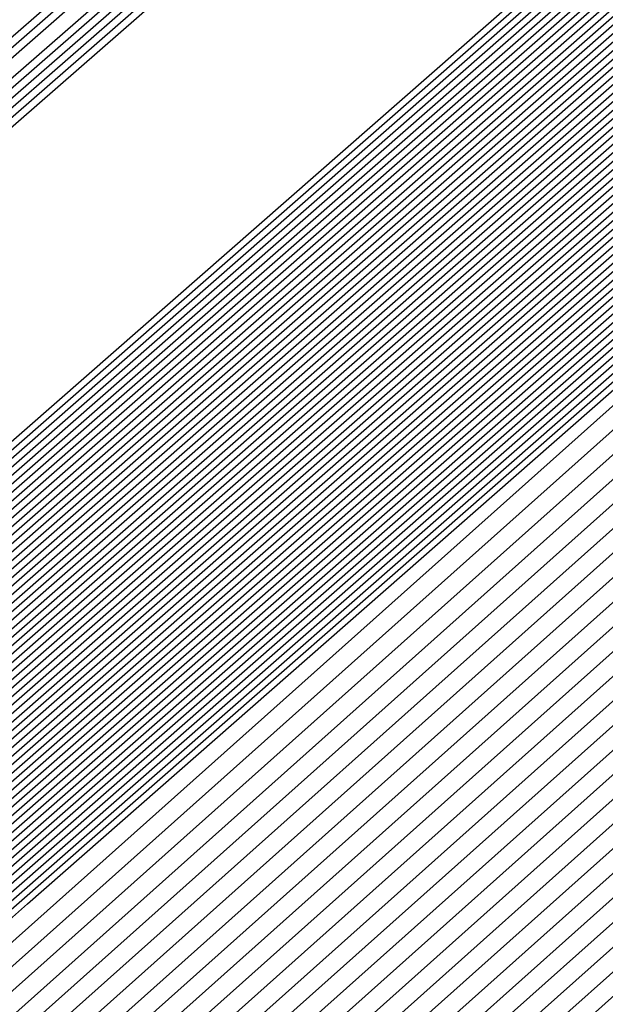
# Model space of a CAD drawing. Extents: x 3249832 to 3255657, y 13789405 to 13793316.
# Tile 851 of 1056: x 3253209.9191 to 3253209.9869, y 13791258.7826 to 13791258.8965. Entities that reach past the tile are written whole.
import ezdxf

# ---------------------------------------------------------------- set-up
doc = ezdxf.new("R2010")
doc.units = 0
doc.header["$LTSCALE"] = 100
doc.header["$MEASUREMENT"] = 0
for name, color, linetype in [('GRATIO_03231_CON', 1, 'CONTINUOUS'), ('GRATIO_0323_ICON', 1, 'CONTINUOUS'), ('TARGETS_EAST', 7, 'CONTINUOUS')]:
    doc.layers.add(name, color=color, linetype=linetype)

# ---------------------------------------------------------------- blocks, each defined once
blk = doc.blocks.new('Gratio_032316_contours')
at = {"layer": 'GRATIO_03231_CON', "color": 1, "linetype": 'Continuous', "flags": 128}
for points in [[(3253179.55027, 13791232.39503), (3253186.87441, 13791238.77001), (3253201.4775, 13791251.51898), (3253219.20823, 13791267.00714), (3253234.45763, 13791280.32933), (3253243.00028, 13791287.79153), (3253246.14511, 13791290.5444), (3253246.5846, 13791290.94974), (3253247.02187, 13791291.379), (3253250.20254, 13791294.24212), (3253258.88285, 13791301.95866), (3253274.44262, 13791315.73867), (3253292.7559, 13791331.95413), (3253308.32028, 13791345.76753)], [(3253180.16544, 13791232.93802), (3253187.28488, 13791239.13155), (3253201.72516, 13791251.73678), (3253219.33902, 13791267.12228), (3253234.51314, 13791280.37862), (3253243.01644, 13791287.80647), (3253246.14668, 13791290.54676), (3253246.58389, 13791290.95054), (3253247.01645, 13791291.37639), (3253250.16633, 13791294.21318), (3253258.7639, 13791301.85732), (3253274.17605, 13791315.50724), (3253292.31584, 13791331.56933), (3253307.73285, 13791345.25198)], [(3253180.78061, 13791233.481), (3253187.69534, 13791239.49309), (3253201.97282, 13791251.95458), (3253219.46981, 13791267.23741), (3253234.56866, 13791280.42791), (3253243.03259, 13791287.8214), (3253246.14825, 13791290.54912), (3253246.58317, 13791290.95133), (3253247.01103, 13791291.37378), (3253250.13013, 13791294.18424), (3253258.64495, 13791301.75599), (3253273.90947, 13791315.27582), (3253291.87577, 13791331.18453), (3253307.14542, 13791344.73643)]]:
    blk.add_lwpolyline(points, dxfattribs=at)
at = {"layer": 'GRATIO_03231_CON', "color": 5, "linetype": 'Continuous', "flags": 128}
for points in [[(3253178.31993, 13791231.30905), (3253186.05349, 13791238.04694), (3253200.98218, 13791251.08338), (3253218.94665, 13791266.77688), (3253234.34659, 13791280.23075), (3253242.96798, 13791287.76167), (3253246.14197, 13791290.53967), (3253246.58603, 13791290.94815), (3253247.02107, 13791291.37394), (3253250.18182, 13791294.2177), (3253258.80647, 13791301.88356), (3253274.26937, 13791315.56557), (3253292.48955, 13791331.61762), (3253308.02221, 13791345.18354)], [(3253177.70476, 13791230.76607), (3253185.64303, 13791237.6854), (3253200.73452, 13791250.86558), (3253218.81586, 13791266.66175), (3253234.29107, 13791280.18146), (3253242.95182, 13791287.74673), (3253246.1404, 13791290.53731), (3253246.58674, 13791290.94735), (3253247.01436, 13791291.36584), (3253250.12102, 13791294.16091), (3253258.59804, 13791301.69555), (3253273.79626, 13791315.14336), (3253291.70456, 13791330.92064), (3253306.97134, 13791344.25434)], [(3253177.08958, 13791230.22308), (3253185.23257, 13791237.32386), (3253200.48686, 13791250.64779), (3253218.68507, 13791266.54661), (3253234.23556, 13791280.13216), (3253242.93567, 13791287.7318), (3253246.13883, 13791290.53495), (3253246.58745, 13791290.94656), (3253247.00766, 13791291.35773), (3253250.06022, 13791294.10413), (3253258.38961, 13791301.50754), (3253273.32314, 13791314.72115), (3253290.91956, 13791330.22366), (3253305.92046, 13791343.32515)], [(3253176.47441, 13791229.68009), (3253184.82211, 13791236.96232), (3253200.23919, 13791250.42999), (3253218.55428, 13791266.43148), (3253234.18004, 13791280.08287), (3253242.91952, 13791287.71687), (3253246.13725, 13791290.53258), (3253246.58817, 13791290.94576), (3253247.00095, 13791291.34963), (3253249.99942, 13791294.04734), (3253258.18118, 13791301.31953), (3253272.85003, 13791314.29894), (3253290.13456, 13791329.52668), (3253304.86958, 13791342.39595)], [(3253175.24407, 13791228.59412), (3253184.00119, 13791236.23925), (3253199.74387, 13791249.99439), (3253218.2927, 13791266.20121), (3253234.069, 13791279.98429), (3253242.88721, 13791287.687), (3253246.13411, 13791290.52786), (3253246.58959, 13791290.94417), (3253246.98754, 13791291.33342), (3253249.87782, 13791293.93376), (3253257.76432, 13791300.94351), (3253271.9038, 13791313.45451), (3253288.56457, 13791328.13272), (3253302.76783, 13791340.53756)], [(3253196.57706, 13791247.03615), (3253203.47105, 13791253.1938), (3253218.75951, 13791266.60126), (3253234.06971, 13791279.98413), (3253242.88772, 13791287.68662), (3253246.13462, 13791290.52731), (3253246.59031, 13791290.94338), (3253246.98083, 13791291.32532), (3253249.81702, 13791293.87697), (3253257.55589, 13791300.7555), (3253271.43068, 13791313.0323), (3253287.77957, 13791327.43574), (3253301.71695, 13791339.60837)], [(3253196.71057, 13791247.15254), (3253203.58621, 13791253.29381), (3253218.83398, 13791266.66558), (3253234.10345, 13791280.01283), (3253242.89801, 13791287.6948), (3253246.13636, 13791290.52784), (3253246.59102, 13791290.94258), (3253246.97413, 13791291.31721), (3253249.75622, 13791293.82018), (3253257.34746, 13791300.56749), (3253270.95757, 13791312.61009), (3253286.99457, 13791326.73875), (3253300.66608, 13791338.67918)], [(3253196.84408, 13791247.26894), (3253203.70137, 13791253.39382), (3253218.90845, 13791266.7299), (3253234.13718, 13791280.04153), (3253242.9083, 13791287.70297), (3253246.13809, 13791290.52836), (3253246.59174, 13791290.94178), (3253246.96742, 13791291.30911), (3253249.69542, 13791293.76339), (3253257.13903, 13791300.37948), (3253270.48445, 13791312.18788), (3253286.20957, 13791326.04177), (3253299.6152, 13791337.74998)], [(3253197.11109, 13791247.50174), (3253203.93169, 13791253.59384), (3253219.0574, 13791266.85855), (3253234.20465, 13791280.09892), (3253242.92888, 13791287.71932), (3253246.14156, 13791290.52941), (3253246.59316, 13791290.94019), (3253246.95401, 13791291.2929), (3253249.57383, 13791293.64981), (3253256.72217, 13791300.00346), (3253269.53822, 13791311.34346), (3253284.63958, 13791324.64781), (3253297.51345, 13791335.89159)], [(3253197.2446, 13791247.61813), (3253204.04685, 13791253.69384), (3253219.13187, 13791266.92287), (3253234.23839, 13791280.12762), (3253242.93918, 13791287.72749), (3253246.1433, 13791290.52994), (3253246.59388, 13791290.9394), (3253246.9473, 13791291.28479), (3253249.51303, 13791293.59302), (3253256.51374, 13791299.81545), (3253269.06511, 13791310.92125), (3253283.85458, 13791323.95083), (3253296.46257, 13791334.9624)], [(3253197.37811, 13791247.73453), (3253204.16201, 13791253.79385), (3253219.20635, 13791266.98719), (3253234.27212, 13791280.15631), (3253242.94947, 13791287.73567), (3253246.14503, 13791290.53046), (3253246.59459, 13791290.9386), (3253246.9406, 13791291.27669), (3253249.45223, 13791293.53623), (3253256.30531, 13791299.62744), (3253268.59199, 13791310.49904), (3253283.06958, 13791323.25385), (3253295.41169, 13791334.0332)], [(3253197.51162, 13791247.85093), (3253204.27717, 13791253.89386), (3253219.28082, 13791267.05151), (3253234.30586, 13791280.18501), (3253242.95976, 13791287.74384), (3253246.14676, 13791290.53099), (3253246.5953, 13791290.9378), (3253246.93389, 13791291.26859), (3253249.39143, 13791293.47944), (3253256.09688, 13791299.43942), (3253268.11888, 13791310.07683), (3253282.28459, 13791322.55687), (3253294.36082, 13791333.10401)], [(3253197.77863, 13791248.08372), (3253204.50749, 13791254.09388), (3253219.42977, 13791267.18016), (3253234.37333, 13791280.2424), (3253242.98034, 13791287.76019), (3253246.15023, 13791290.53204), (3253246.59673, 13791290.93621), (3253246.92048, 13791291.25238), (3253249.26983, 13791293.36586), (3253255.68002, 13791299.0634), (3253267.17265, 13791309.2324), (3253280.71459, 13791321.16291), (3253292.25906, 13791331.24562), (3253298.86322, 13791336.86351)], [(3253197.91214, 13791248.20012), (3253204.62265, 13791254.19388), (3253219.50424, 13791267.24448), (3253234.40706, 13791280.2711), (3253242.99064, 13791287.76837), (3253246.15197, 13791290.53257), (3253246.59744, 13791290.93542), (3253246.91378, 13791291.24427), (3253249.20903, 13791293.30907), (3253255.47159, 13791298.87539), (3253266.69953, 13791308.81019), (3253279.9296, 13791320.46593), (3253291.20819, 13791330.31643), (3253297.66843, 13791335.81202)], [(3253198.04565, 13791248.31651), (3253204.73781, 13791254.29389), (3253219.57872, 13791267.3088), (3253234.4408, 13791280.2998), (3253243.00093, 13791287.77654), (3253246.1537, 13791290.53309), (3253246.59816, 13791290.93462), (3253246.90707, 13791291.23617), (3253249.14823, 13791293.25228), (3253255.26316, 13791298.68738), (3253266.22642, 13791308.38798), (3253279.1446, 13791319.76895), (3253290.15731, 13791329.38723), (3253296.47364, 13791334.76054)], [(3253198.17916, 13791248.43291), (3253204.85297, 13791254.3939), (3253219.65319, 13791267.37312), (3253234.47453, 13791280.32849), (3253243.01122, 13791287.78471), (3253246.15544, 13791290.53362), (3253246.59887, 13791290.93382), (3253246.90036, 13791291.22806), (3253249.08743, 13791293.19549), (3253255.05473, 13791298.49937), (3253265.7533, 13791307.96577), (3253278.3596, 13791319.07197), (3253289.10643, 13791328.45804), (3253295.27885, 13791333.70905)], [(3253198.44617, 13791248.6657), (3253205.08329, 13791254.59392), (3253219.80214, 13791267.50177), (3253234.542, 13791280.38589), (3253243.0318, 13791287.80106), (3253246.15891, 13791290.53467), (3253246.6003, 13791290.93223), (3253246.88695, 13791291.21186), (3253248.96583, 13791293.08191), (3253254.63787, 13791298.12335), (3253264.80707, 13791307.12135), (3253276.7896, 13791317.678), (3253287.00468, 13791326.59965), (3253292.88927, 13791331.60608), (3253295.95133, 13791334.07094)], [(3253198.57968, 13791248.7821), (3253205.19845, 13791254.69392), (3253219.87661, 13791267.56609), (3253234.57574, 13791280.41459), (3253243.04209, 13791287.80924), (3253246.16064, 13791290.53519), (3253246.60101, 13791290.93144), (3253246.88025, 13791291.20375), (3253248.90503, 13791293.02512), (3253254.42944, 13791297.93534), (3253264.33396, 13791306.69914), (3253276.00461, 13791316.98102), (3253285.9538, 13791325.67045), (3253291.69448, 13791330.55459), (3253294.7416, 13791333.01142)], [(3253198.71319, 13791248.8985), (3253205.31361, 13791254.79393), (3253219.95108, 13791267.63041), (3253234.60947, 13791280.44328), (3253243.05239, 13791287.81741), (3253246.16237, 13791290.53572), (3253246.60172, 13791290.93064), (3253246.87354, 13791291.19565), (3253248.84423, 13791292.96834), (3253254.22101, 13791297.74733), (3253263.86084, 13791306.27693), (3253275.21961, 13791316.28404), (3253284.90293, 13791324.74126), (3253290.49969, 13791329.50311), (3253293.53187, 13791331.9519)], [(3253198.8467, 13791249.0149), (3253205.42877, 13791254.89394), (3253220.02556, 13791267.69473), (3253234.64321, 13791280.47198), (3253243.06268, 13791287.82558), (3253246.16411, 13791290.53624), (3253246.60244, 13791290.92984), (3253246.86684, 13791291.18754), (3253248.78343, 13791292.91155), (3253254.01258, 13791297.55932), (3253263.38773, 13791305.85472), (3253274.43461, 13791315.58706), (3253283.85205, 13791323.81207), (3253289.3049, 13791328.45162), (3253292.32214, 13791330.89237), (3253295.39879, 13791333.38715)], [(3253199.11371, 13791249.24769), (3253205.65909, 13791255.09396), (3253220.17451, 13791267.82338), (3253234.71068, 13791280.52937), (3253243.08326, 13791287.84193), (3253246.16758, 13791290.53729), (3253246.60386, 13791290.92825), (3253246.85342, 13791291.17133), (3253248.66183, 13791292.79797), (3253253.59572, 13791297.1833), (3253262.4415, 13791305.01029), (3253272.86462, 13791314.1931), (3253281.7503, 13791321.95368), (3253286.91532, 13791326.34865), (3253289.90268, 13791328.77333), (3253293.18693, 13791331.45768)], [(3253199.24722, 13791249.36409), (3253205.77425, 13791255.19397), (3253220.24898, 13791267.8877), (3253234.74441, 13791280.55807), (3253243.09355, 13791287.85011), (3253246.16931, 13791290.53782), (3253246.60458, 13791290.92746), (3253246.84672, 13791291.16323), (3253248.60103, 13791292.74118), (3253253.38729, 13791296.99529), (3253261.96839, 13791304.58808), (3253272.07962, 13791313.49612), (3253280.69942, 13791321.02448), (3253285.72053, 13791325.29717), (3253288.69295, 13791327.71381), (3253292.081, 13791330.49295), (3253297.61917, 13791335.1971)], [(3253199.38073, 13791249.48048), (3253205.88941, 13791255.29397), (3253220.32345, 13791267.95202), (3253234.77815, 13791280.58677), (3253243.10385, 13791287.85828), (3253246.17105, 13791290.53834), (3253246.60529, 13791290.92666), (3253246.84001, 13791291.15513), (3253248.54023, 13791292.68439), (3253253.17886, 13791296.80728), (3253261.49527, 13791304.16587), (3253271.29462, 13791312.79914), (3253279.64854, 13791320.09529), (3253284.52574, 13791324.24568), (3253287.48322, 13791326.65429), (3253290.97507, 13791329.52822), (3253296.71525, 13791334.41022)], [(3253199.51424, 13791249.59688), (3253206.00457, 13791255.39398), (3253220.39793, 13791268.01634), (3253234.81188, 13791280.61546), (3253243.11414, 13791287.86646), (3253246.17278, 13791290.53887), (3253246.606, 13791290.92586), (3253246.83331, 13791291.14702), (3253248.47943, 13791292.6276), (3253252.97044, 13791296.61927), (3253261.02215, 13791303.74366), (3253270.50962, 13791312.10216), (3253278.59767, 13791319.16609), (3253283.33095, 13791323.1942), (3253286.27349, 13791325.59476), (3253289.86914, 13791328.56348), (3253295.81132, 13791333.62334)], [(3253199.78125, 13791249.82967), (3253206.23489, 13791255.594), (3253220.54687, 13791268.14499), (3253234.87935, 13791280.67286), (3253243.13472, 13791287.8828), (3253246.17625, 13791290.53992), (3253246.60743, 13791290.92427), (3253246.8199, 13791291.13081), (3253248.35784, 13791292.51402), (3253252.55358, 13791296.24325), (3253260.07593, 13791302.89924), (3253268.93963, 13791310.70819), (3253276.49591, 13791317.3077), (3253280.94137, 13791321.09123), (3253283.85403, 13791323.47572), (3253287.65728, 13791326.63402), (3253294.00347, 13791332.04958)], [(3253199.91476, 13791249.94607), (3253206.35005, 13791255.69401), (3253220.62135, 13791268.20931), (3253234.91309, 13791280.70156), (3253243.14501, 13791287.89098), (3253246.17798, 13791290.54045), (3253246.60814, 13791290.92348), (3253246.81319, 13791291.12271), (3253248.29704, 13791292.45723), (3253252.34515, 13791296.05524), (3253259.60281, 13791302.47703), (3253268.15463, 13791310.01121), (3253275.44504, 13791316.37851), (3253279.74658, 13791320.03974), (3253282.6443, 13791322.4162), (3253286.55135, 13791325.66929), (3253293.09954, 13791331.2627), (3253300.79521, 13791337.86923)], [(3253200.04827, 13791250.06247), (3253206.46521, 13791255.79401), (3253220.69582, 13791268.27363), (3253234.94682, 13791280.73025), (3253243.15531, 13791287.89915), (3253246.17972, 13791290.54097), (3253246.60886, 13791290.92268), (3253246.80649, 13791291.1146), (3253248.23624, 13791292.40044), (3253252.13672, 13791295.86723), (3253259.1297, 13791302.05482), (3253267.36963, 13791309.31423), (3253274.39416, 13791315.44932), (3253278.55179, 13791318.98826), (3253281.43456, 13791321.35667), (3253285.44542, 13791324.70455), (3253292.19561, 13791330.47582), (3253300.12972, 13791337.29016)], [(3253200.18178, 13791250.17887), (3253206.58037, 13791255.89402), (3253220.77029, 13791268.33795), (3253234.98056, 13791280.75895), (3253243.1656, 13791287.90733), (3253246.18145, 13791290.5415), (3253246.60957, 13791290.92188), (3253246.79978, 13791291.1065), (3253248.17544, 13791292.34365), (3253251.92829, 13791295.67922), (3253258.65658, 13791301.63261), (3253266.58464, 13791308.61725), (3253273.34328, 13791314.52012), (3253277.357, 13791317.93677), (3253280.22483, 13791320.29715), (3253284.33949, 13791323.73982), (3253291.29169, 13791329.68894), (3253299.46423, 13791336.71108)], [(3253200.44879, 13791250.41166), (3253206.81069, 13791256.09404), (3253220.91924, 13791268.4666), (3253235.04803, 13791280.81634), (3253243.18618, 13791287.92368), (3253246.18492, 13791290.54255), (3253246.611, 13791290.92029), (3253246.78637, 13791291.09029), (3253248.05384, 13791292.23007), (3253251.51143, 13791295.3032), (3253257.71035, 13791300.78818), (3253265.01464, 13791307.22329), (3253271.24153, 13791312.66173), (3253274.96742, 13791315.8338), (3253277.80537, 13791318.17811), (3253282.12763, 13791321.81036), (3253289.48383, 13791328.11518), (3253298.13324, 13791335.55292)], [(3253200.5823, 13791250.52806), (3253206.92586, 13791256.19405), (3253220.99372, 13791268.53092), (3253235.08176, 13791280.84504), (3253243.19647, 13791287.93185), (3253246.18666, 13791290.54307), (3253246.61171, 13791290.9195), (3253246.77966, 13791291.08219), (3253247.99304, 13791292.17328), (3253251.303, 13791295.11519), (3253257.23724, 13791300.36597), (3253264.22964, 13791306.52631), (3253270.19065, 13791311.73254), (3253273.77263, 13791314.78231), (3253276.59564, 13791317.11859), (3253281.0217, 13791320.84562), (3253288.57991, 13791327.3283), (3253297.46775, 13791334.97385)], [(3253200.71581, 13791250.64445), (3253207.04102, 13791256.29406), (3253221.06819, 13791268.59524), (3253235.1155, 13791280.87374), (3253243.20676, 13791287.94002), (3253246.18839, 13791290.5436), (3253246.61242, 13791290.9187), (3253246.77296, 13791291.07408), (3253247.93224, 13791292.11649), (3253251.09457, 13791294.92718), (3253256.76412, 13791299.94376), (3253263.44465, 13791305.82933), (3253269.13978, 13791310.80334), (3253272.57784, 13791313.73083), (3253275.38591, 13791316.05906), (3253279.91577, 13791319.88089), (3253287.67598, 13791326.54142), (3253296.80226, 13791334.39477)], [(3253200.84932, 13791250.76085), (3253207.15618, 13791256.39406), (3253221.14266, 13791268.65956), (3253235.14923, 13791280.90243), (3253243.21706, 13791287.9482), (3253246.19012, 13791290.54412), (3253246.61314, 13791290.9179), (3253246.76625, 13791291.06598), (3253247.87144, 13791292.0597), (3253250.88614, 13791294.73917), (3253256.29101, 13791299.52155), (3253262.65965, 13791305.13235), (3253268.0889, 13791309.87415), (3253271.38305, 13791312.67934), (3253274.17618, 13791314.99954), (3253278.80984, 13791318.91616), (3253286.77206, 13791325.75454), (3253296.13677, 13791333.81569)], [(3253201.11633, 13791250.99365), (3253207.3865, 13791256.59408), (3253221.29161, 13791268.78821), (3253235.2167, 13791280.95983), (3253243.23764, 13791287.96455), (3253246.19359, 13791290.54517), (3253246.61456, 13791290.91631), (3253246.75284, 13791291.04977), (3253247.74984, 13791291.94612), (3253250.46928, 13791294.36315), (3253255.34478, 13791298.67713), (3253261.08965, 13791303.73839), (3253265.98715, 13791308.01576), (3253268.99347, 13791310.57637), (3253271.75672, 13791312.8805), (3253276.59798, 13791316.9867), (3253284.9642, 13791324.18078), (3253294.80578, 13791332.65754)], [(3253201.24984, 13791251.11004), (3253207.50166, 13791256.69409), (3253221.36608, 13791268.85253), (3253235.25044, 13791280.98852), (3253243.24793, 13791287.97272), (3253246.19533, 13791290.5457), (3253246.61528, 13791290.91552), (3253246.74613, 13791291.04167), (3253247.68904, 13791291.88933), (3253250.26085, 13791294.17514), (3253254.87166, 13791298.25492), (3253260.30466, 13791303.04141), (3253264.93627, 13791307.08657), (3253267.79868, 13791309.52489), (3253270.54699, 13791311.82097), (3253275.49205, 13791316.02196), (3253284.06028, 13791323.3939), (3253294.14029, 13791332.07846)], [(3253201.38335, 13791251.22644), (3253207.61682, 13791256.7941), (3253221.44056, 13791268.91685), (3253235.28417, 13791281.01722), (3253243.25822, 13791287.9809), (3253246.19706, 13791290.54622), (3253246.61599, 13791290.91472), (3253246.73943, 13791291.03356), (3253247.62824, 13791291.83254), (3253250.05242, 13791293.98713), (3253254.39855, 13791297.83271), (3253259.51966, 13791302.34443), (3253263.88539, 13791306.15737), (3253266.60389, 13791308.4734), (3253269.33726, 13791310.76145), (3253274.38613, 13791315.05723), (3253283.15635, 13791322.60702), (3253293.4748, 13791331.49938)], [(3253201.51686, 13791251.34284), (3253207.73198, 13791256.8941), (3253221.51503, 13791268.98117), (3253235.31791, 13791281.04592), (3253243.26852, 13791287.98907), (3253246.1988, 13791290.54675), (3253246.6167, 13791290.91393), (3253246.73272, 13791291.02546), (3253247.56744, 13791291.77576), (3253249.84399, 13791293.79912), (3253253.92543, 13791297.41049), (3253258.73466, 13791301.64744), (3253262.83452, 13791305.22818), (3253265.4091, 13791307.42192), (3253268.12753, 13791309.70193), (3253273.2802, 13791314.0925), (3253282.25242, 13791321.82014), (3253292.80931, 13791330.9203), (3253301.81088, 13791338.63068)], [(3253201.78387, 13791251.57563), (3253207.9623, 13791257.09412), (3253221.66398, 13791269.10982), (3253235.38538, 13791281.10331), (3253243.2891, 13791288.00542), (3253246.20227, 13791290.5478), (3253246.61813, 13791290.91233), (3253246.71931, 13791291.00925), (3253247.44584, 13791291.66218), (3253249.42713, 13791293.4231), (3253252.9792, 13791296.56607), (3253257.16467, 13791300.25348), (3253260.73276, 13791303.36979), (3253263.01952, 13791305.31895), (3253265.70807, 13791307.58288), (3253271.06834, 13791312.16303), (3253280.44457, 13791320.24638), (3253291.47832, 13791329.76215), (3253300.88547, 13791337.82513)], [(3253201.91738, 13791251.69203), (3253208.07746, 13791257.19413), (3253221.73845, 13791269.17414), (3253235.41911, 13791281.13201), (3253243.29939, 13791288.01359), (3253246.204, 13791290.54832), (3253246.61884, 13791290.91154), (3253246.71261, 13791291.00114), (3253247.38504, 13791291.60539), (3253249.2187, 13791293.23509), (3253252.50609, 13791296.14386), (3253256.37967, 13791299.5565), (3253259.68189, 13791302.44059), (3253261.82473, 13791304.26746), (3253264.49834, 13791306.52336), (3253269.96241, 13791311.1983), (3253279.54064, 13791319.4595), (3253290.81283, 13791329.18307), (3253300.42277, 13791337.42236)], [(3253202.05089, 13791251.80842), (3253208.19262, 13791257.29414), (3253221.81293, 13791269.23846), (3253235.45285, 13791281.16071), (3253243.30968, 13791288.02177), (3253246.20573, 13791290.54885), (3253246.61956, 13791290.91074), (3253246.7059, 13791290.99304), (3253247.32424, 13791291.5486), (3253249.01027, 13791293.04708), (3253252.03297, 13791295.72165), (3253255.59467, 13791298.85952), (3253258.63101, 13791301.5114), (3253260.62994, 13791303.21597), (3253263.28861, 13791305.46384), (3253268.85648, 13791310.23357), (3253278.63672, 13791318.67262), (3253290.14734, 13791328.60399), (3253299.96006, 13791337.01958)], [(3253222.18973, 13791268.9562), (3253208.47101, 13791257.20698), (3253202.18439, 13791251.92482), (3253202.18439, 13791251.92482), (3253208.30778, 13791257.39414), (3253221.8874, 13791269.30278)], [(3253222.33685, 13791269.08692), (3253208.70035, 13791257.40813), (3253202.45141, 13791252.15761), (3253202.45141, 13791252.15761), (3253208.5381, 13791257.59416), (3253222.03635, 13791269.43142)], [(3253222.41042, 13791269.15229), (3253208.81502, 13791257.50869), (3253202.58492, 13791252.27401), (3253202.58492, 13791252.27401), (3253208.65326, 13791257.69417), (3253222.11082, 13791269.49575)], [(3253222.48398, 13791269.21765), (3253208.92969, 13791257.60926), (3253202.71843, 13791252.39041), (3253202.71843, 13791252.39041), (3253208.76842, 13791257.79418), (3253222.18529, 13791269.56007)], [(3253222.55754, 13791269.28301), (3253209.04436, 13791257.70983), (3253202.85194, 13791252.50681), (3253202.85193, 13791252.50681), (3253208.88358, 13791257.89419), (3253222.25977, 13791269.62439)], [(3253222.70467, 13791269.41374), (3253209.2737, 13791257.91097), (3253203.11895, 13791252.7396), (3253203.11895, 13791252.7396), (3253209.1139, 13791258.0942), (3253222.40871, 13791269.75304)], [(3253222.77823, 13791269.4791), (3253209.38837, 13791258.01154), (3253203.25246, 13791252.856), (3253203.25246, 13791252.856), (3253209.22906, 13791258.19421), (3253222.48319, 13791269.81736)], [(3253222.8518, 13791269.54447), (3253209.50304, 13791258.11211), (3253203.38597, 13791252.97239), (3253203.38597, 13791252.97239), (3253209.34422, 13791258.29422), (3253222.55766, 13791269.88168)], [(3253222.92536, 13791269.60983), (3253209.61771, 13791258.21268), (3253203.51947, 13791253.08879), (3253203.51947, 13791253.08879), (3253209.45938, 13791258.39423), (3253222.63214, 13791269.946)], [(3253294.55593, 13791331.78482), (3253282.65133, 13791321.30274), (3253268.6032, 13791309.01445), (3253256.6338, 13791298.60027), (3253249.91373, 13791292.81609), (3253247.40711, 13791290.71997), (3253247.02638, 13791290.44557), (3253246.62867, 13791290.09727), (3253243.8498, 13791287.66252), (3253236.27025, 13791281.09954), (3253223.07249, 13791269.74056), (3253209.84706, 13791258.41382), (3253203.78649, 13791253.32159), (3253203.78649, 13791253.32159), (3253209.68971, 13791258.59423), (3253222.78114, 13791270.07458), (3253235.89161, 13791281.53353), (3253243.79641, 13791288.43297), (3253249.04881, 13791292.99861), (3253256.14655, 13791299.14707), (3253268.13516, 13791309.52901), (3253282.25127, 13791321.73092), (3253294.2793, 13791332.07331)], [(3253294.30341, 13791331.56698), (3253282.46184, 13791321.1404), (3253268.48808, 13791308.91717), (3253256.58203, 13791298.55815), (3253249.89752, 13791292.80461), (3253247.40414, 13791290.71961), (3253247.02543, 13791290.44664), (3253246.629, 13791290.09938), (3253243.85878, 13791287.67218), (3253236.30279, 13791281.1296), (3253223.14605, 13791269.80592), (3253209.96173, 13791258.51439), (3253203.92, 13791253.43798), (3253203.92, 13791253.43798), (3253209.80487, 13791258.69424), (3253222.85565, 13791270.13885), (3253235.92547, 13791281.56208), (3253243.80512, 13791288.43921), (3253249.03601, 13791292.98573), (3253256.09723, 13791299.1022), (3253268.02248, 13791309.42905), (3253282.06389, 13791321.56632), (3253294.02824, 13791331.85395)], [(3253294.05089, 13791331.34915), (3253282.27235, 13791320.97806), (3253268.37296, 13791308.8199), (3253256.53026, 13791298.51602), (3253249.8813, 13791292.79314), (3253247.40117, 13791290.71925), (3253247.02448, 13791290.44772), (3253246.62933, 13791290.10149), (3253243.86776, 13791287.68184), (3253236.33533, 13791281.15966), (3253223.21961, 13791269.87129), (3253210.0764, 13791258.61496), (3253204.05351, 13791253.55438), (3253204.05351, 13791253.55438), (3253209.92004, 13791258.79424), (3253222.93017, 13791270.20313), (3253235.95934, 13791281.59062), (3253243.81382, 13791288.44544), (3253249.02321, 13791292.97286), (3253256.04791, 13791299.05733), (3253267.90979, 13791309.32909), (3253281.87651, 13791321.40172), (3253293.77719, 13791331.63458)], [(3253293.79837, 13791331.13131), (3253282.08285, 13791320.81572), (3253268.25784, 13791308.72262), (3253256.47849, 13791298.4739), (3253249.86508, 13791292.78166), (3253247.39821, 13791290.71889), (3253247.02354, 13791290.4488), (3253246.62966, 13791290.1036), (3253243.87675, 13791287.6915), (3253236.36787, 13791281.18972), (3253223.29318, 13791269.93665), (3253210.19107, 13791258.71553), (3253204.18702, 13791253.67078), (3253204.18701, 13791253.67078), (3253210.0352, 13791258.89424), (3253223.00468, 13791270.26741), (3253235.9932, 13791281.61917), (3253243.82253, 13791288.45167), (3253249.01041, 13791292.95999), (3253255.9986, 13791299.01245), (3253267.79711, 13791309.22914), (3253281.68913, 13791321.23712), (3253293.52613, 13791331.41522)], [(3253281.70387, 13791320.49104), (3253268.02759, 13791308.52807), (3253256.37495, 13791298.38965), (3253249.83265, 13791292.75871), (3253247.39227, 13791290.71816), (3253247.02165, 13791290.45095), (3253246.63032, 13791290.10782), (3253243.89471, 13791287.71083), (3253236.43295, 13791281.24983), (3253223.4403, 13791270.06738), (3253210.42041, 13791258.91666), (3253204.45403, 13791253.90357), (3253204.45403, 13791253.90357), (3253210.2655, 13791259.09429), (3253223.15342, 13791270.39627), (3253236.05998, 13791281.67732), (3253243.49467, 13791288.16911), (3253246.23629, 13791290.55891), (3253246.63094, 13791290.89792), (3253246.97688, 13791291.19282), (3253249.38096, 13791293.27243), (3253255.90221, 13791298.92109), (3253267.57241, 13791309.02875), (3253281.31446, 13791320.90786)], [(3253281.51437, 13791320.3287), (3253267.91246, 13791308.4308), (3253256.32319, 13791298.34753), (3253249.81643, 13791292.74723), (3253247.38931, 13791290.7178), (3253247.0207, 13791290.45203), (3253246.63065, 13791290.10993), (3253243.90369, 13791287.72049), (3253236.4655, 13791281.27989), (3253223.51387, 13791270.13274), (3253210.53508, 13791259.01723), (3253204.58754, 13791254.01997), (3253204.58754, 13791254.01997), (3253210.38066, 13791259.1943), (3253223.22789, 13791270.4606), (3253236.0937, 13791281.70603), (3253243.50493, 13791288.17732), (3253246.23793, 13791290.55953), (3253246.63143, 13791290.89735), (3253246.97568, 13791291.19044), (3253249.36691, 13791293.25849), (3253255.85289, 13791298.87622), (3253267.45972, 13791308.92879), (3253281.12708, 13791320.74326)], [(3253281.32488, 13791320.16636), (3253267.79734, 13791308.33352), (3253256.27142, 13791298.30541), (3253249.80022, 13791292.73576), (3253247.38634, 13791290.71744), (3253247.01976, 13791290.4531), (3253246.63098, 13791290.11204), (3253243.91267, 13791287.73015), (3253236.49804, 13791281.30995), (3253223.58743, 13791270.1981), (3253210.64975, 13791259.1178), (3253204.72105, 13791254.13636), (3253204.72105, 13791254.13637), (3253210.49582, 13791259.2943), (3253223.30236, 13791270.52492), (3253236.12742, 13791281.73474), (3253243.51518, 13791288.18552), (3253246.23956, 13791290.56015), (3253246.63193, 13791290.89678), (3253246.97448, 13791291.18805), (3253249.35287, 13791293.24455), (3253255.80356, 13791298.83135), (3253267.34704, 13791308.82884), (3253280.9397, 13791320.57865)], [(3253281.13539, 13791320.00402), (3253267.68222, 13791308.23625), (3253256.21965, 13791298.26328), (3253249.784, 13791292.72428), (3253247.38337, 13791290.71708), (3253247.01881, 13791290.45418), (3253246.63131, 13791290.11416), (3253243.92165, 13791287.73981), (3253236.53058, 13791281.34001), (3253223.66099, 13791270.26347), (3253210.76442, 13791259.21837), (3253204.85455, 13791254.25276), (3253204.85455, 13791254.25276), (3253210.61098, 13791259.39431), (3253223.37683, 13791270.58925), (3253236.16114, 13791281.76345), (3253243.52543, 13791288.19373), (3253246.2412, 13791290.56077), (3253246.63242, 13791290.89621), (3253246.97329, 13791291.18567), (3253249.33882, 13791293.23061), (3253255.75424, 13791298.78648), (3253267.23435, 13791308.72888), (3253280.75231, 13791320.41405)], [(3253267.45197, 13791308.0417), (3253256.11611, 13791298.17904), (3253249.75157, 13791292.70133), (3253247.37744, 13791290.71635), (3253247.01692, 13791290.45633), (3253246.63197, 13791290.11838), (3253243.93961, 13791287.75913), (3253236.59567, 13791281.40012), (3253223.80812, 13791270.3942), (3253210.99376, 13791259.41951), (3253205.12157, 13791254.48556), (3253205.12157, 13791254.48556), (3253210.84129, 13791259.59433), (3253223.52577, 13791270.7179), (3253236.22858, 13791281.82086), (3253243.54593, 13791288.21014), (3253246.24446, 13791290.562), (3253246.6334, 13791290.89508), (3253246.97089, 13791291.1809), (3253249.31072, 13791293.20273), (3253255.65559, 13791298.69674), (3253267.00898, 13791308.52897)], [(3253267.33685, 13791307.94442), (3253256.06434, 13791298.13691), (3253249.73535, 13791292.68985), (3253247.37447, 13791290.71599), (3253247.01598, 13791290.45741), (3253246.6323, 13791290.12049), (3253243.9486, 13791287.76879), (3253236.62821, 13791281.43018), (3253223.88168, 13791270.45956), (3253211.10843, 13791259.52008), (3253205.25508, 13791254.60195), (3253205.25508, 13791254.60195), (3253210.95645, 13791259.69434), (3253223.60023, 13791270.78223), (3253236.2623, 13791281.84957), (3253243.55619, 13791288.21834), (3253246.2461, 13791290.56262), (3253246.63389, 13791290.89451), (3253246.96969, 13791291.17852), (3253249.29667, 13791293.18879), (3253255.60626, 13791298.65187), (3253266.8963, 13791308.42902)], [(3253267.22172, 13791307.84715), (3253256.01257, 13791298.09479), (3253249.71913, 13791292.67838), (3253247.37151, 13791290.71563), (3253247.01503, 13791290.45848), (3253246.63263, 13791290.1226), (3253243.95758, 13791287.77846), (3253236.66075, 13791281.46024), (3253223.95525, 13791270.52492), (3253211.2231, 13791259.62065), (3253205.38858, 13791254.71835), (3253205.38859, 13791254.71835), (3253211.07161, 13791259.79435), (3253223.6747, 13791270.84655), (3253236.29602, 13791281.87828), (3253243.56644, 13791288.22655), (3253246.24773, 13791290.56324), (3253246.63439, 13791290.89394), (3253246.9685, 13791291.17613), (3253249.28262, 13791293.17485), (3253255.55694, 13791298.607), (3253266.78361, 13791308.32906)], [(3253267.1066, 13791307.74987), (3253255.96081, 13791298.05266), (3253249.70292, 13791292.6669), (3253247.36854, 13791290.71526), (3253247.01409, 13791290.45956), (3253246.63296, 13791290.12471), (3253243.96656, 13791287.78812), (3253236.69329, 13791281.49029), (3253224.02881, 13791270.59029), (3253211.33777, 13791259.72122), (3253205.52209, 13791254.83475), (3253205.52209, 13791254.83475), (3253211.18677, 13791259.89435), (3253223.74917, 13791270.91088), (3253236.32974, 13791281.90699), (3253243.57669, 13791288.23475), (3253246.24937, 13791290.56386), (3253246.63488, 13791290.89337), (3253246.9673, 13791291.17375), (3253249.26858, 13791293.16091), (3253255.50762, 13791298.56213), (3253266.67093, 13791308.22911)], [(3253266.87636, 13791307.55532), (3253255.85727, 13791297.96842), (3253249.67048, 13791292.64395), (3253247.36261, 13791290.71454), (3253247.01219, 13791290.46171), (3253246.63362, 13791290.12893), (3253243.98452, 13791287.80744), (3253236.75838, 13791281.55041), (3253224.17594, 13791270.72101), (3253211.56711, 13791259.92236), (3253205.78911, 13791255.06754), (3253205.78911, 13791255.06754), (3253211.41709, 13791260.09437), (3253223.89811, 13791271.03953), (3253236.39717, 13791281.9644), (3253243.59719, 13791288.25117), (3253246.25263, 13791290.56509), (3253246.63586, 13791290.89224), (3253246.96491, 13791291.16898), (3253249.24048, 13791293.13303), (3253255.40897, 13791298.4724), (3253266.44556, 13791308.0292)], [(3253266.76123, 13791307.45805), (3253255.8055, 13791297.92629), (3253249.65427, 13791292.63247), (3253247.35964, 13791290.71418), (3253247.01125, 13791290.46279), (3253246.63395, 13791290.13104), (3253243.9935, 13791287.8171), (3253236.79092, 13791281.58047), (3253224.2495, 13791270.78638), (3253211.68179, 13791260.02293), (3253205.92262, 13791255.18394), (3253205.92262, 13791255.18394), (3253211.53225, 13791260.19438), (3253223.97258, 13791271.10386), (3253236.43089, 13791281.99311), (3253243.60744, 13791288.25937), (3253246.25427, 13791290.56571), (3253246.63635, 13791290.89167), (3253246.96371, 13791291.1666), (3253249.22643, 13791293.11909), (3253255.35964, 13791298.42753), (3253266.33287, 13791307.92924)], [(3253266.64611, 13791307.36077), (3253255.75373, 13791297.88417), (3253249.63805, 13791292.621), (3253247.35667, 13791290.71382), (3253247.0103, 13791290.46387), (3253246.63428, 13791290.13316), (3253244.00248, 13791287.82676), (3253236.82346, 13791281.61053), (3253224.32306, 13791270.85174), (3253211.79646, 13791260.1235), (3253206.05613, 13791255.30034), (3253206.05613, 13791255.30033), (3253211.64741, 13791260.29439), (3253224.04705, 13791271.16818), (3253236.46461, 13791282.02182), (3253243.6177, 13791288.26758), (3253246.2559, 13791290.56633), (3253246.63684, 13791290.8911), (3253246.96251, 13791291.16422), (3253249.21238, 13791293.10515), (3253255.31032, 13791298.38266), (3253266.22019, 13791307.82929)], [(3253266.53099, 13791307.2635), (3253255.70196, 13791297.84205), (3253249.62183, 13791292.60952), (3253247.35371, 13791290.71345), (3253247.00936, 13791290.46494), (3253246.63461, 13791290.13527), (3253244.01147, 13791287.83642), (3253236.856, 13791281.64058), (3253224.39663, 13791270.9171), (3253211.91113, 13791260.22407), (3253206.18963, 13791255.41673), (3253206.18963, 13791255.41673), (3253211.76257, 13791260.3944), (3253224.12152, 13791271.23251), (3253236.49833, 13791282.05053), (3253243.62795, 13791288.27578), (3253246.25754, 13791290.56695), (3253246.63734, 13791290.89054), (3253246.96131, 13791291.16183), (3253249.19833, 13791293.09121), (3253255.26099, 13791298.33779), (3253266.1075, 13791307.72933)], [(3253266.30074, 13791307.06895), (3253255.59843, 13791297.7578), (3253249.5894, 13791292.58657), (3253247.34778, 13791290.71273), (3253247.00747, 13791290.4671), (3253246.63526, 13791290.13949), (3253244.02943, 13791287.85574), (3253236.92109, 13791281.7007), (3253224.54375, 13791271.04783), (3253212.14047, 13791260.42521), (3253206.45665, 13791255.64953), (3253206.45665, 13791255.64953), (3253211.99289, 13791260.59441), (3253224.27046, 13791271.36115), (3253236.56577, 13791282.10794), (3253243.64845, 13791288.29219), (3253246.2608, 13791290.56818), (3253246.63832, 13791290.8894), (3253246.95892, 13791291.15707), (3253249.17024, 13791293.06333), (3253255.16235, 13791298.24805), (3253265.88213, 13791307.52942)], [(3253266.18562, 13791306.97167), (3253255.54666, 13791297.71567), (3253249.57318, 13791292.57509), (3253247.34481, 13791290.71237), (3253247.00652, 13791290.46817), (3253246.63559, 13791290.1416), (3253244.03841, 13791287.86541), (3253236.95363, 13791281.73076), (3253224.61732, 13791271.1132), (3253212.25514, 13791260.52577), (3253206.59016, 13791255.76592), (3253206.59016, 13791255.76592), (3253212.10805, 13791260.69442), (3253224.34492, 13791271.42548), (3253236.59949, 13791282.13665), (3253243.6587, 13791288.3004), (3253246.26244, 13791290.5688), (3253246.63881, 13791290.88883), (3253246.95772, 13791291.15468), (3253249.15619, 13791293.04939), (3253255.11302, 13791298.20318), (3253265.76944, 13791307.42947)], [(3253266.07049, 13791306.8744), (3253255.49489, 13791297.67355), (3253249.55697, 13791292.56362), (3253247.34184, 13791290.712), (3253247.00558, 13791290.46925), (3253246.63592, 13791290.14371), (3253244.04739, 13791287.87507), (3253236.98617, 13791281.76081), (3253224.69088, 13791271.17856), (3253212.36981, 13791260.62634), (3253206.72366, 13791255.88232), (3253206.72367, 13791255.88232), (3253212.22321, 13791260.79443), (3253224.41939, 13791271.4898), (3253236.63321, 13791282.16536), (3253243.66895, 13791288.30861), (3253246.26407, 13791290.56942), (3253246.6393, 13791290.88827), (3253246.95652, 13791291.1523), (3253249.14214, 13791293.03545), (3253255.0637, 13791298.15831), (3253265.65676, 13791307.32951)], [(3253265.95537, 13791306.77712), (3253255.44312, 13791297.63143), (3253249.54075, 13791292.55214), (3253247.33888, 13791290.71164), (3253247.00463, 13791290.47032), (3253246.63625, 13791290.14582), (3253244.05637, 13791287.88473), (3253237.01871, 13791281.79087), (3253224.76444, 13791271.24392), (3253212.48448, 13791260.72691), (3253206.85717, 13791255.99872), (3253206.85717, 13791255.99872), (3253212.33837, 13791260.89444), (3253224.49386, 13791271.55413), (3253236.66693, 13791282.19407), (3253243.67921, 13791288.31681), (3253246.26571, 13791290.57004), (3253246.6398, 13791290.8877), (3253246.95533, 13791291.14992), (3253249.12809, 13791293.02151), (3253255.01437, 13791298.11344), (3253265.54407, 13791307.22956)], [(3253265.72512, 13791306.58257), (3253255.33958, 13791297.54718), (3253249.50832, 13791292.52919), (3253247.33294, 13791290.71092), (3253247.00274, 13791290.47248), (3253246.63691, 13791290.15005), (3253244.07433, 13791287.90405), (3253237.0838, 13791281.85099), (3253224.91157, 13791271.37465), (3253212.71382, 13791260.92805), (3253207.12419, 13791256.23151), (3253207.12419, 13791256.23151), (3253212.56869, 13791261.09446), (3253224.6428, 13791271.68278), (3253236.73437, 13791282.25148), (3253243.69971, 13791288.33322), (3253246.26897, 13791290.57127), (3253246.64078, 13791290.88656), (3253246.95293, 13791291.14515), (3253249.1, 13791292.99362), (3253254.91572, 13791298.02371), (3253265.3187, 13791307.02965)], [(3253265.61, 13791306.4853), (3253255.28781, 13791297.50506), (3253249.4921, 13791292.51771), (3253247.32998, 13791290.71056), (3253247.0018, 13791290.47355), (3253246.63724, 13791290.15216), (3253244.08331, 13791287.91371), (3253237.11634, 13791281.88104), (3253224.98513, 13791271.44001), (3253212.82849, 13791261.02862), (3253207.2577, 13791256.34791), (3253207.2577, 13791256.34791), (3253212.68385, 13791261.19447), (3253224.71727, 13791271.7471), (3253236.76809, 13791282.28019), (3253243.70996, 13791288.34143), (3253246.27061, 13791290.57189), (3253246.64127, 13791290.88599), (3253246.95174, 13791291.14277), (3253249.08595, 13791292.97968), (3253254.8664, 13791297.97884), (3253265.20602, 13791306.92969)], [(3253265.49488, 13791306.38803), (3253255.23605, 13791297.46293), (3253249.47588, 13791292.50624), (3253247.32701, 13791290.71019), (3253247.00085, 13791290.47463), (3253246.63757, 13791290.15427), (3253244.0923, 13791287.92337), (3253237.14888, 13791281.9111), (3253225.0587, 13791271.50538), (3253212.94316, 13791261.12919), (3253207.39121, 13791256.46431), (3253207.39121, 13791256.46431), (3253212.79901, 13791261.29448), (3253224.79174, 13791271.81143), (3253236.80181, 13791282.3089), (3253243.72021, 13791288.34963), (3253246.27224, 13791290.57251), (3253246.64176, 13791290.88543), (3253246.95054, 13791291.14038), (3253249.0719, 13791292.96574), (3253254.81708, 13791297.93397), (3253265.09333, 13791306.82974)]]:
    blk.add_lwpolyline(points, dxfattribs=at)
at = {"layer": 'GRATIO_0323_ICON', "color": 7, "linetype": 'Continuous', "flags": 128}
for points in [[(3253175.85924, 13791229.13711), (3253184.41165, 13791236.60078), (3253199.99153, 13791250.21219), (3253218.42349, 13791266.31635), (3253234.12452, 13791280.03358), (3253242.90336, 13791287.70193), (3253246.13568, 13791290.53022), (3253246.58888, 13791290.94497), (3253246.99424, 13791291.34152), (3253249.93862, 13791293.99055), (3253257.97275, 13791301.13152), (3253272.37691, 13791313.87673), (3253289.34956, 13791328.8297), (3253303.81871, 13791341.46676)], [(3253196.97758, 13791247.38534), (3253203.81653, 13791253.49383), (3253218.98293, 13791266.79423), (3253234.17092, 13791280.07022), (3253242.91859, 13791287.71115), (3253246.13983, 13791290.52889), (3253246.59245, 13791290.94099), (3253246.96072, 13791291.301), (3253249.63462, 13791293.7066), (3253256.9306, 13791300.19147), (3253270.01134, 13791311.76567), (3253285.42458, 13791325.34479), (3253298.56432, 13791336.82079)], [(3253197.64512, 13791247.96732), (3253204.39233, 13791253.99387), (3253219.3553, 13791267.11584), (3253234.33959, 13791280.21371), (3253242.97005, 13791287.75202), (3253246.1485, 13791290.53152), (3253246.59602, 13791290.93701), (3253246.92719, 13791291.26048), (3253249.33063, 13791293.42265), (3253255.88845, 13791299.25141), (3253267.64576, 13791309.65462), (3253281.49959, 13791321.85989), (3253293.30994, 13791332.17482)], [(3253198.31266, 13791248.54931), (3253204.96813, 13791254.49391), (3253219.72766, 13791267.43745), (3253234.50827, 13791280.35719), (3253243.02151, 13791287.79289), (3253246.15717, 13791290.53414), (3253246.59958, 13791290.93303), (3253246.89366, 13791291.21996), (3253249.02663, 13791293.1387), (3253254.8463, 13791298.31136), (3253265.28019, 13791307.54356), (3253277.5746, 13791318.37498), (3253288.05556, 13791327.52884), (3253294.08406, 13791332.65756)], [(3253198.9802, 13791249.13129), (3253205.54393, 13791254.99395), (3253220.10003, 13791267.75905), (3253234.67694, 13791280.50068), (3253243.07297, 13791287.83376), (3253246.16584, 13791290.53677), (3253246.60315, 13791290.92905), (3253246.86013, 13791291.17944), (3253248.72263, 13791292.85476), (3253253.80415, 13791297.37131), (3253262.91461, 13791305.43251), (3253273.64961, 13791314.89008), (3253282.80117, 13791322.88287), (3253288.11011, 13791327.40014), (3253291.11241, 13791329.83285), (3253294.29286, 13791332.42241)], [(3253199.64774, 13791249.71328), (3253206.11974, 13791255.49399), (3253220.4724, 13791268.08067), (3253234.84562, 13791280.64416), (3253243.12443, 13791287.87463), (3253246.17452, 13791290.53939), (3253246.60672, 13791290.92507), (3253246.8266, 13791291.13892), (3253248.41864, 13791292.57081), (3253252.76201, 13791296.43126), (3253260.54904, 13791303.32145), (3253269.72463, 13791311.40518), (3253277.54679, 13791318.2369), (3253282.13616, 13791322.14271), (3253285.06376, 13791324.53524), (3253288.76321, 13791327.59875), (3253294.90739, 13791332.83646)], [(3253200.31528, 13791250.29526), (3253206.69554, 13791255.99403), (3253220.84477, 13791268.40227), (3253235.01429, 13791280.78765), (3253243.17589, 13791287.9155), (3253246.18319, 13791290.54202), (3253246.61028, 13791290.92109), (3253246.79307, 13791291.0984), (3253248.11464, 13791292.28686), (3253251.71986, 13791295.49121), (3253258.18347, 13791301.21039), (3253265.79964, 13791307.92027), (3253272.29241, 13791313.59093), (3253276.16221, 13791316.88528), (3253279.0151, 13791319.23763), (3253283.23356, 13791322.77509), (3253290.38776, 13791328.90206), (3253298.79874, 13791336.132)], [(3253200.98282, 13791250.87725), (3253207.27134, 13791256.49407), (3253221.21714, 13791268.72389), (3253235.18297, 13791280.93113), (3253243.22735, 13791287.95637), (3253246.19186, 13791290.54465), (3253246.61385, 13791290.91711), (3253246.75955, 13791291.05787), (3253247.81064, 13791292.00291), (3253250.67771, 13791294.55116), (3253255.81789, 13791299.09934), (3253261.87465, 13791304.43537), (3253267.03802, 13791308.94496), (3253270.18826, 13791311.62786), (3253272.96645, 13791313.94002), (3253277.70391, 13791317.95143), (3253285.86813, 13791324.96766), (3253295.47128, 13791333.23661)], [(3253201.65036, 13791251.45923), (3253207.84714, 13791256.99411), (3253221.5895, 13791269.04549), (3253235.35164, 13791281.07462), (3253243.27881, 13791287.99724), (3253246.20053, 13791290.54727), (3253246.61742, 13791290.91313), (3253246.72602, 13791291.01735), (3253247.50664, 13791291.71897), (3253249.63556, 13791293.61111), (3253253.45232, 13791296.98828), (3253257.94966, 13791300.95046), (3253261.78364, 13791304.29898), (3253264.21431, 13791306.37043), (3253266.9178, 13791308.64241), (3253272.17427, 13791313.12777), (3253281.3485, 13791321.03326), (3253292.14381, 13791330.34122), (3253301.34818, 13791338.22791)], [(3253222.26329, 13791269.02156), (3253208.58568, 13791257.30755), (3253202.3179, 13791252.04122), (3253202.3179, 13791252.04122), (3253208.42294, 13791257.49415), (3253221.96187, 13791269.36711)], [(3253222.63111, 13791269.34838), (3253209.15903, 13791257.8104), (3253202.98544, 13791252.6232), (3253202.98544, 13791252.6232), (3253208.99874, 13791257.99419), (3253222.33424, 13791269.68871)], [(3253294.80845, 13791332.00265), (3253282.84083, 13791321.46507), (3253268.71833, 13791309.11172), (3253256.68557, 13791298.6424), (3253249.92995, 13791292.82756), (3253247.41007, 13791290.72034), (3253247.02732, 13791290.44449), (3253246.62834, 13791290.09516), (3253243.84082, 13791287.65286), (3253236.2377, 13791281.06949), (3253222.99892, 13791269.67519), (3253209.73238, 13791258.31325), (3253203.65298, 13791253.20519), (3253203.65298, 13791253.20519), (3253209.57454, 13791258.49423), (3253222.70663, 13791270.0103), (3253235.85774, 13791281.50498), (3253243.7877, 13791288.42674), (3253249.0616, 13791293.01148), (3253256.19586, 13791299.19195), (3253268.24784, 13791309.62896), (3253282.43865, 13791321.89552), (3253294.53035, 13791332.29267)], [(3253281.89336, 13791320.65338), (3253268.14271, 13791308.62535), (3253256.42672, 13791298.43178), (3253249.84887, 13791292.77018), (3253247.39524, 13791290.71852), (3253247.02259, 13791290.44987), (3253246.62999, 13791290.10571), (3253243.88573, 13791287.70117), (3253236.40041, 13791281.21978), (3253223.36674, 13791270.00201), (3253210.30574, 13791258.8161), (3253204.32052, 13791253.78717), (3253204.32052, 13791253.78717), (3253210.15034, 13791258.99428), (3253223.07895, 13791270.33195), (3253236.02626, 13791281.64861), (3253243.48442, 13791288.1609), (3253246.23466, 13791290.5583), (3253246.63045, 13791290.89848), (3253246.97808, 13791291.1952), (3253249.39501, 13791293.28637), (3253255.95153, 13791298.96595), (3253267.68509, 13791309.1287), (3253281.50184, 13791321.07246)], [(3253280.94589, 13791319.84168), (3253267.5671, 13791308.13897), (3253256.16788, 13791298.22116), (3253249.76778, 13791292.7128), (3253247.38041, 13791290.71671), (3253247.01787, 13791290.45526), (3253246.63164, 13791290.11627), (3253243.93063, 13791287.74947), (3253236.56312, 13791281.37006), (3253223.73456, 13791270.32883), (3253210.87909, 13791259.31894), (3253204.98806, 13791254.36916), (3253204.98806, 13791254.36916), (3253210.72614, 13791259.49432), (3253223.4513, 13791270.65358), (3253236.19486, 13791281.79216), (3253243.53568, 13791288.20193), (3253246.24283, 13791290.56139), (3253246.63291, 13791290.89565), (3253246.97209, 13791291.18328), (3253249.32477, 13791293.21667), (3253255.70491, 13791298.74161), (3253267.12167, 13791308.62893), (3253280.56493, 13791320.24945)], [(3253266.99148, 13791307.6526), (3253255.90904, 13791298.01054), (3253249.6867, 13791292.65542), (3253247.36557, 13791290.7149), (3253247.01314, 13791290.46064), (3253246.63329, 13791290.12682), (3253243.97554, 13791287.79778), (3253236.72583, 13791281.52035), (3253224.10237, 13791270.65565), (3253211.45244, 13791259.82179), (3253205.6556, 13791254.95114), (3253205.6556, 13791254.95114), (3253211.30193, 13791259.99436), (3253223.82364, 13791270.9752), (3253236.36345, 13791281.93569), (3253243.58694, 13791288.24296), (3253246.251, 13791290.56448), (3253246.63537, 13791290.89281), (3253246.9661, 13791291.17137), (3253249.25453, 13791293.14697), (3253255.45829, 13791298.51727), (3253266.55824, 13791308.12915)], [(3253266.41586, 13791307.16622), (3253255.65019, 13791297.79992), (3253249.60562, 13791292.59805), (3253247.35074, 13791290.71309), (3253247.00841, 13791290.46602), (3253246.63494, 13791290.13738), (3253244.02045, 13791287.84608), (3253236.88854, 13791281.67064), (3253224.47019, 13791270.98247), (3253212.0258, 13791260.32464), (3253206.32314, 13791255.53313), (3253206.32314, 13791255.53313), (3253211.87773, 13791260.49441), (3253224.19599, 13791271.29683), (3253236.53205, 13791282.07923), (3253243.6382, 13791288.28399), (3253246.25917, 13791290.56757), (3253246.63783, 13791290.88997), (3253246.96012, 13791291.15945), (3253249.18429, 13791293.07727), (3253255.21167, 13791298.29292), (3253265.99481, 13791307.62938)], [(3253265.84025, 13791306.67985), (3253255.39135, 13791297.5893), (3253249.52453, 13791292.54067), (3253247.33591, 13791290.71128), (3253247.00369, 13791290.4714), (3253246.63658, 13791290.14793), (3253244.06535, 13791287.89439), (3253237.05125, 13791281.82093), (3253224.83801, 13791271.30929), (3253212.59915, 13791260.82748), (3253206.99068, 13791256.11511), (3253206.99068, 13791256.11512), (3253212.45353, 13791260.99445), (3253224.56833, 13791271.61845), (3253236.70065, 13791282.22277), (3253243.68946, 13791288.32502), (3253246.26734, 13791290.57065), (3253246.64029, 13791290.88713), (3253246.95413, 13791291.14753), (3253249.11404, 13791293.00756), (3253254.96505, 13791298.06857), (3253265.43139, 13791307.1296)]]:
    blk.add_lwpolyline(points, dxfattribs=at)

msp = doc.modelspace()

# ---------------------------------------------------------------- block references
at = {"layer": 'TARGETS_EAST'}
msp.add_blockref('Gratio_032316_contours', (0, 0), dxfattribs=at)

doc.saveas('drawing.dxf')
